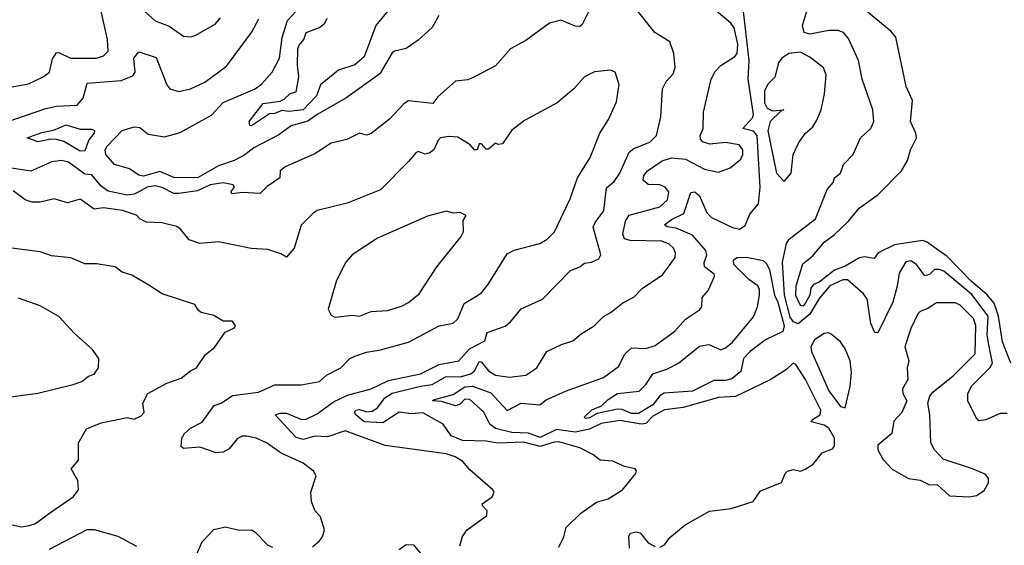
# Model space of a CAD drawing. Extents: x 1268547 to 1425625, y 515768 to 616754.
# Tile 276 of 507: x 1393938 to 1398133, y 539828 to 542069. Entities that reach past the tile are written whole.
import ezdxf

# ---------------------------------------------------------------- set-up
doc = ezdxf.new("R2010")
doc.units = 0

msp = doc.modelspace()

# ---------------------------------------------------------------- linework, layer by layer
at = {"layer": '0CON10XD'}
for points in [[(1393905, 541782.4), (1393975, 541796.2), (1394035, 541823.8), (1394064.4, 541845), (1394077.1, 541902.9), (1394095, 541928.5), (1394105, 541929.5), (1394154.7, 541904.7), (1394265, 541905.4), (1394294.2, 541915), (1394314.5, 541935), (1394312.2, 541985), (1394261.1, 542215)], [(1395544.6, 542155), (1395455.2, 542044.8), (1395405, 541911.3), (1395365, 541876.5), (1395296.3, 541853.7), (1395218.7, 541791.3), (1395202.2, 541745), (1395145, 541684.2), (1395085, 541677.1), (1395055, 541682.5), (1395025, 541669.1), (1395002.7, 541667.3), (1394925, 541616.7), (1394918, 541618), (1394915.5, 541635), (1394975, 541712.5), (1395048, 541722), (1395065, 541730), (1395090, 541755), (1395115, 541761.2), (1395127.6, 541825), (1395120.8, 541875), (1395123.1, 541945), (1395129.1, 541960.9), (1395148.1, 541985), (1395158.9, 542015), (1395215, 542035.2), (1395238.1, 542055), (1395247.4, 542075)], [(1396665, 539821.1), (1396685, 539830.8), (1396708.3, 539861.7), (1396773.6, 539916.4), (1396876.6, 539973.4), (1396970, 539985), (1397062.5, 540015), (1397095, 540060), (1397183.9, 540096.1), (1397200, 540135), (1397210, 540145), (1397235, 540152), (1397265, 540143.8), (1397285, 540152.5), (1397318.8, 540175), (1397357.7, 540222.3), (1397400.5, 540239.5), (1397409.5, 540250.5), (1397409.2, 540285), (1397385, 540328.4), (1397365, 540340.4), (1397310.6, 540355), (1397316.2, 540365), (1397348.7, 540385), (1397351.7, 540405), (1397285.6, 540535.6), (1397245, 540598.8), (1397233.8, 540605), (1397205, 540578.6), (1397135, 540534), (1396987.6, 540462.4), (1396915, 540458), (1396765, 540415.9), (1396685, 540405.9), (1396635, 540379.1), (1396605, 540348), (1396585.1, 540345.1), (1396495, 540359.9), (1396415, 540347.1), (1396365, 540324.1), (1396305, 540310.9), (1396225, 540322.8), (1396155, 540288.2), (1396105, 540306), (1396035, 540309.5), (1395965, 540326.9), (1395941.3, 540345), (1395915.9, 540395.9), (1395855, 540450.2), (1395835, 540451.5), (1395815, 540430.7), (1395795, 540423), (1395735, 540441.8), (1395696.2, 540445), (1395701.3, 540448.7), (1395785, 540471.5), (1395835, 540504), (1395866.5, 540506.5), (1395945, 540478.3), (1396015, 540403.3), (1396075, 540434.4), (1396153.3, 540426.7), (1396180.7, 540449.3), (1396264, 540485), (1396425, 540544), (1396489.6, 540590.4), (1396516.4, 540643.6), (1396545, 540670), (1396605, 540666.9), (1396645, 540680.4), (1396728.8, 540741.2), (1396775, 540791.8), (1396835, 540832.9), (1396844.2, 540845), (1396845.8, 540885), (1396870.6, 540915), (1396898.8, 540975), (1396896.4, 540985), (1396855.2, 541015.2), (1396854.2, 541034.2), (1396865.6, 541065), (1396862, 541085), (1396805, 541151.1), (1396735, 541180.3), (1396696, 541186), (1396685.6, 541195), (1396715, 541216.9), (1396767.5, 541242.5), (1396796.9, 541333.1), (1396815, 541335.4), (1396835, 541318.8), (1396865, 541246.4), (1396885, 541225.8), (1396975, 541182.8), (1397005, 541175.6), (1397028.9, 541191.1), (1397049.5, 541240.5), (1397085.9, 541284.1), (1397093.4, 541355), (1397079.8, 541575), (1397065, 541593.3), (1397019.5, 541605), (1397059.8, 541650.2), (1397064.7, 541665), (1397042, 541815), (1397046.3, 541895), (1397015.7, 542155)], [(1396693.8, 541003.8), (1396731.2, 541055), (1396732.3, 541075), (1396723.6, 541095), (1396705, 541111.8), (1396673.8, 541125), (1396538.4, 541128.4), (1396514.5, 541134.5), (1396508.1, 541155), (1396519.7, 541210.2), (1396535, 541235.5), (1396665, 541271.7), (1396698.2, 541301.8), (1396703.1, 541335), (1396688.7, 541355), (1396665, 541365.6), (1396615, 541366.1), (1396593.8, 541385), (1396597.3, 541405), (1396612.9, 541425), (1396675, 541467.7), (1396715, 541480.5), (1396774.2, 541474.2), (1396855, 541432.3), (1396915, 541419.4), (1396965, 541437.1), (1397010, 541475), (1397018.6, 541495), (1397018.6, 541515), (1397003.3, 541535), (1396945, 541545.2), (1396878.4, 541538.4), (1396849, 541549), (1396839.2, 541559.2), (1396837.1, 541575), (1396849.3, 541605), (1396850.9, 541675), (1396868.8, 541748.8), (1396883.8, 541815), (1396901.8, 541848.2), (1396925.8, 541874.2), (1396985, 541911.8), (1396995, 541925.7), (1396997.6, 541965), (1396982.4, 542035), (1396967.5, 542055), (1396835, 542168.1)], [(1396369.7, 542120.3), (1396335, 542049.2), (1396325, 542040.6), (1396305, 542042.2), (1396245, 542067.1), (1396195, 542054.2), (1396095, 541980.5), (1396029.2, 541945), (1395965, 541872.5), (1395876.2, 541825), (1395846.8, 541813.2), (1395795, 541807.3), (1395720, 541740), (1395698.5, 541711.5), (1395595, 541723.9), (1395575, 541710.4), (1395512.9, 541645), (1395435, 541584.4), (1395415, 541576.2), (1395385, 541585.8), (1395331.6, 541558.4), (1395265, 541542.2), (1395195, 541496.9), (1395068.7, 541441.3), (1395048, 541425), (1395046.7, 541395), (1394991.9, 541358.1), (1394961.7, 541328.3), (1394885, 541333.1), (1394845, 541326.7), (1394836.7, 541335), (1394852.5, 541355), (1394847.5, 541365), (1394804.3, 541374.3), (1394748.8, 541365), (1394695, 541340), (1394615, 541328.4), (1394595, 541328.8), (1394545, 541353.8), (1394515, 541360.7), (1394481.1, 541355), (1394444.9, 541335.1), (1394425, 541325.2), (1394395, 541320.7), (1394315, 541338.3), (1394285, 541359.8), (1394245, 541407.3), (1394215, 541411.2), (1394145, 541461.2), (1394115, 541469.1), (1394075, 541462.8), (1393985, 541423.8), (1393865, 541441.2)], [(1395723.4, 542086.6), (1395694.7, 542035.3), (1395635, 541982.2), (1395585, 541946.4), (1395535, 541935.5), (1395525, 541928.1), (1395472, 541838), (1395327.1, 541735), (1395205, 541665.2), (1395165, 541636.1), (1395095, 541616.1), (1395041.6, 541578.4), (1394935, 541522.5), (1394897.6, 541492.4), (1394851.4, 541468.6), (1394785, 541446), (1394695, 541395.4), (1394595, 541396.8), (1394535, 541421.9), (1394465, 541402.1), (1394445, 541406.9), (1394405, 541433.6), (1394341.7, 541451.7), (1394304.3, 541495), (1394302.4, 541515), (1394310.1, 541529.9), (1394373.8, 541596.2), (1394425, 541612), (1394449.6, 541609.6), (1394485, 541581.8), (1394555, 541570.4), (1394621.5, 541588.5), (1394755, 541662.8), (1394805, 541716.1), (1394940.9, 541775), (1394967.5, 541795), (1395013.8, 541845), (1395044.6, 541905), (1395056.4, 541993.6), (1395078.3, 542065), (1395116.2, 542105)], [(1394455, 542118.1), (1394514.7, 542064.7), (1394575, 542041.5), (1394635, 541999.4), (1394665, 541995.6), (1394685, 542001.1), (1394770.6, 542049.4), (1394793.7, 542076.4)], [(1395813.2, 539826.8), (1395825, 539866.2), (1395845, 539894.2), (1395928, 539955), (1395930, 539975), (1395910.8, 539995), (1395908.8, 540005), (1395951.2, 540035), (1395960, 540055), (1395953.8, 540065), (1395855, 540150), (1395825.3, 540185.3), (1395792.9, 540205), (1395755, 540218.4), (1395495, 540254.6), (1395325, 540316.2), (1395248.9, 540291.1), (1395195, 540293.4), (1395145, 540279.6), (1395115, 540287.6), (1395026.2, 540385), (1395047.9, 540392.1), (1395075, 540391.1), (1395135, 540365.7), (1395155, 540364.4), (1395205, 540388.3), (1395275, 540439.8), (1395335, 540468.2), (1395435, 540495.3), (1395509.5, 540530.5), (1395645, 540559.4), (1395725, 540599), (1395808.9, 540615), (1395854.5, 540665.5), (1395919.4, 540700.6), (1395930, 540735), (1396006.9, 540763.1), (1396029.2, 540780.8), (1396075, 540836.9), (1396165, 540877.5), (1396285, 541000), (1396325, 541016), (1396345, 541031.2), (1396374.1, 541035.9), (1396405, 541050), (1396413.6, 541066.4), (1396381.8, 541185), (1396389.6, 541205), (1396427.1, 541255), (1396438.3, 541351.7), (1396471.1, 541378.9), (1396495.5, 541414.5), (1396535.3, 541505), (1396555, 541520.2), (1396622.3, 541547.7), (1396650.6, 541575), (1396668.9, 541655), (1396676.7, 541775), (1396692.5, 541805), (1396722, 541838), (1396730, 541865), (1396725.7, 541925.7), (1396707.9, 541975), (1396644.4, 542015), (1396560, 542120)], [(1398145, 540390.4), (1398115, 540390.6), (1398055, 540362.9), (1398025, 540359.5), (1398011.2, 540375), (1397977.8, 540445), (1397978.3, 540475), (1397995, 540508.2), (1398071.2, 540585), (1398083.5, 540605), (1398067.2, 540682.8), (1398060.7, 540725), (1398064.9, 540805), (1397995, 540897), (1397875, 540996.5), (1397855, 541004.8), (1397836.2, 541003.8), (1397815, 540982.5), (1397795, 540976.9), (1397759.6, 541025), (1397735, 541040.8), (1397713.8, 541036.2), (1397685, 540988.2), (1397677.3, 540932.7), (1397658.1, 540865), (1397595, 540734.5), (1397581.9, 540735), (1397565, 540773.8), (1397549, 540879), (1397531.9, 540901.9), (1397465, 540960.4), (1397445, 540959.6), (1397389.3, 540935), (1397345, 540880.3), (1397305, 540814.3), (1397255, 540772.3), (1397235, 540780.7), (1397220.9, 540800.9), (1397196.8, 540895), (1397187.7, 541035), (1397204.4, 541115.6), (1397217.1, 541132.9), (1397329.3, 541220.7), (1397378.9, 541345), (1397404.4, 541375), (1397410, 541395), (1397435.5, 541414.5), (1397447.6, 541452.4), (1397488.9, 541495), (1397520, 541565), (1397564.2, 541605), (1397576.7, 541635), (1397573.1, 541685), (1397527.3, 541815), (1397512.1, 541895), (1397469, 541989), (1397447.3, 542015), (1397425, 542023.3), (1397385, 542023.5), (1397305, 542008.1), (1397280.9, 542015), (1397273.8, 542045), (1397291.9, 542105)], [(1398161.6, 540605), (1398125, 540695.7), (1398109.2, 540805), (1398090.2, 540860.2), (1398058.3, 540898.3), (1397991.6, 540955), (1397889.2, 541059.2), (1397802.1, 541122.1), (1397785, 541127.6), (1397665, 541110), (1397596.2, 541075), (1397578.8, 541051.2), (1397537.5, 541057.5), (1397516.4, 541053.6), (1397455, 541018.6), (1397409.3, 541000.7), (1397345, 540949.6), (1397320.1, 540939.9), (1397308.2, 540925), (1397305.2, 540895), (1397285, 540859.1), (1397275, 540848.5), (1397265, 540851.4), (1397245, 540893.8), (1397245.8, 540934.2), (1397275, 541028), (1397317.8, 541062.2), (1397365, 541120.4), (1397408.3, 541151.7), (1397469.6, 541210.4), (1397514.2, 541265.8), (1397595.7, 541324.3), (1397694.8, 541425.2), (1397721.3, 541468.7), (1397733, 541515), (1397758.9, 541565), (1397755.6, 541585.6), (1397732.9, 541635), (1397742.2, 541725), (1397714.5, 541785), (1397670.3, 541995), (1397649.9, 542019.9), (1397522.5, 542125)], [(1393875, 541630.2), (1394049.2, 541690.8), (1394095, 541700), (1394182.5, 541705), (1394207.5, 541735), (1394225, 541798.5), (1394370, 541810), (1394420.3, 541829.7), (1394429.1, 541845), (1394423.8, 541905), (1394445, 541931.9), (1394518.4, 541908.4), (1394565, 541792), (1394577.1, 541775), (1394615, 541763.2), (1394664.7, 541774.7), (1394726.6, 541803.4), (1394818.5, 541871.5), (1394925.9, 542014.1), (1394957.2, 542072.8)], [(1397195, 541379.2), (1397224.4, 541415), (1397233.5, 541495), (1397257.5, 541545), (1397285, 541584.3), (1397317.9, 541612.1), (1397335, 541640.8), (1397352.9, 541685), (1397366.7, 541753.3), (1397374, 541834), (1397363.3, 541863.3), (1397305, 541910), (1397265, 541930), (1397215, 541925.7), (1397184.7, 541905), (1397171.3, 541885), (1397156, 541824), (1397125, 541794.6), (1397111.7, 541765), (1397111.9, 541715), (1397122.2, 541692.2), (1397145, 541681.2), (1397193.3, 541685), (1397180.3, 541679.7), (1397135, 541634.8), (1397125.7, 541595), (1397161.9, 541415), (1397195, 541379.2)], [(1395185, 539822.5), (1395215, 539848), (1395227.5, 539865), (1395236.2, 539895), (1395219.5, 539949.5), (1395195, 539977.5), (1395181.2, 540015), (1395178.8, 540055), (1395200.8, 540125), (1395189.2, 540145), (1395145, 540178.1), (1395051.4, 540221.4), (1394988.8, 540265), (1394944.5, 540284.5), (1394905, 540293.3), (1394885, 540293.1), (1394865, 540284.3), (1394830.4, 540239.6), (1394804.7, 540225.3), (1394775, 540222), (1394705, 540246.9), (1394635, 540240.8), (1394625, 540250), (1394627.8, 540285), (1394640, 540305), (1394665, 540327.1), (1394715, 540353.8), (1394765.7, 540424.3), (1394796.7, 540435), (1394845, 540466.5), (1394955, 540480.7), (1395025, 540512.4), (1395137.4, 540512.6), (1395215, 540526.9), (1395245, 540553.6), (1395305.8, 540585), (1395345, 540624.2), (1395366, 540635), (1395415, 540652.3), (1395475, 540661.6), (1395595, 540694.8), (1395725, 540763.5), (1395785, 540775.6), (1395805, 540794), (1395830.9, 540859.1), (1395881.6, 540888.4), (1395905.3, 540904.7), (1395935, 540942.9), (1396015, 541070.6), (1396045, 541087.1), (1396154, 541115), (1396185.8, 541134.2), (1396216.5, 541165), (1396283.5, 541305), (1396314.5, 541395), (1396368.1, 541481.9), (1396410, 541585), (1396446.1, 541643.9), (1396481.2, 541718.8), (1396492.4, 541792.4), (1396475.6, 541845.6), (1396455, 541854.3), (1396386.6, 541846.6), (1396344.4, 541825), (1396298.9, 541775), (1396228.1, 541715), (1396089.3, 541639.3), (1396033.5, 541596.5), (1395995, 541540), (1395977, 541537), (1395965, 541542.5), (1395935, 541517.5), (1395925, 541517.5), (1395905, 541540), (1395895, 541540), (1395887.5, 541515), (1395875, 541513.8), (1395857.5, 541535), (1395805, 541568.1), (1395765, 541571.1), (1395731.2, 541565), (1395720.8, 541555), (1395702.5, 541515), (1395685, 541501.9), (1395665, 541495.6), (1395635, 541506.7), (1395625, 541502.2), (1395595, 541464.5), (1395475, 541343.8), (1395333.1, 541286.9), (1395205, 541255.5), (1395187.5, 541245), (1395136.3, 541193.7), (1395107.8, 541095), (1395075, 541056.2), (1395050.9, 541070.9), (1394995, 541088.9), (1394923.3, 541093.3), (1394785, 541122.2), (1394705, 541115.6), (1394660.2, 541130.2), (1394624.4, 541175), (1394607.2, 541187.2), (1394543, 541203), (1394476, 541206), (1394449.5, 541219.5), (1394435, 541235.8), (1394375.2, 541255.2), (1394295, 541267.6), (1394255, 541260.8), (1394195, 541303.6), (1394141.7, 541288.3), (1394085, 541305.6), (1394025, 541290.7), (1393991.2, 541291.2), (1393960.8, 541300.8), (1393909.3, 541339.3)], [(1394195, 541508), (1394125, 541549.3), (1394095, 541557.8), (1394070.7, 541559.3), (1394015, 541549.1), (1393970, 541565), (1394032.2, 541587.8), (1394082.2, 541597.8), (1394135, 541621.1), (1394195, 541602.5), (1394245, 541602.9), (1394256.7, 541596.7), (1394254.3, 541585), (1394232.5, 541557.5), (1394215, 541509.7), (1394195, 541508)], [(1395280.6, 540800.6), (1395355, 540809.2), (1395385, 540804.7), (1395435, 540825.4), (1395505, 540830), (1395565, 540847.3), (1395595, 540863.5), (1395639.3, 540900.7), (1395715, 541015.8), (1395819.2, 541145), (1395829.2, 541165), (1395827, 541213), (1395840, 541235), (1395815, 541246.7), (1395786.2, 541243.8), (1395755, 541252.5), (1395675, 541231.4), (1395461.7, 541138.3), (1395353.7, 541066.3), (1395325.6, 541034.4), (1395286.4, 540953.6), (1395252.5, 540835), (1395265, 540810), (1395280.6, 540800.6)], [(1393885, 539919.3), (1393945, 539906.5), (1393977.8, 539912.2), (1394005, 539921.9), (1394064.3, 539965), (1394165, 540035.6), (1394188.6, 540065), (1394185.6, 540105), (1394156.7, 540155), (1394188.7, 540191.3), (1394188.5, 540265), (1394222, 540325), (1394285, 540350), (1394395, 540373.8), (1394425, 540366.2), (1394455, 540380), (1394467.5, 540395), (1394462.5, 540435), (1394483.3, 540475), (1394565, 540519.1), (1394625, 540540.4), (1394665, 540572.2), (1394691.2, 540585), (1394728.8, 540641.2), (1394767.9, 540672.1), (1394813.1, 540736.9), (1394852.5, 540755), (1394857.5, 540765), (1394843.6, 540783.6), (1394805, 540783.3), (1394765, 540808), (1394711.4, 540821.4), (1394698.9, 540828.9), (1394683.3, 540855), (1394545, 540900.6), (1394487.5, 540937.5), (1394415, 540980), (1394373.5, 540993.5), (1394345, 541015.6), (1394265, 541028.1), (1394215, 541028.9), (1394155, 541054.3), (1394072.8, 541062.8), (1394025, 541079.3), (1393903.8, 541095)], [(1396348.8, 540368.8), (1396342.5, 540375), (1396375, 540406.5), (1396416.5, 540423.5), (1396445, 540450.5), (1396485, 540475.8), (1396576.7, 540485), (1396605, 540513.3), (1396635, 540559.1), (1396695, 540580), (1396745, 540605.4), (1396835, 540677.1), (1396873.8, 540683.8), (1396925, 540662.2), (1396945, 540669.6), (1396975, 540693.9), (1397065, 540801.8), (1397081.9, 540845), (1397090.7, 540895), (1397089.6, 540919.6), (1397082.3, 540935), (1397045, 540961.2), (1396980, 541025), (1396978.9, 541045), (1396994.2, 541055), (1397035, 541057.3), (1397105, 541042.7), (1397120.3, 541030.3), (1397132.6, 541002.6), (1397154.4, 540895), (1397168.4, 540865), (1397194.7, 540764.7), (1397189.5, 540740.5), (1397115.3, 540705), (1397049.8, 540655), (1397021.9, 540625), (1397010.1, 540569.9), (1396972.5, 540537.5), (1396945, 540530.8), (1396895, 540531.4), (1396805, 540485.4), (1396683.5, 540476.5), (1396664.7, 540465.3), (1396635, 540427.2), (1396575, 540390.9), (1396545, 540390.9), (1396505, 540407.4), (1396485, 540408.4), (1396399, 540391), (1396365, 540371.6), (1396348.8, 540368.8)], [(1396235, 539820.8), (1396255.9, 539864.1), (1396266.9, 539905), (1396328, 539965), (1396395, 540012.9), (1396445, 540026.4), (1396505.7, 540065), (1396563.3, 540135), (1396566.2, 540146.2), (1396560, 540155), (1396515, 540164), (1396465, 540186.9), (1396410.7, 540190.7), (1396380, 540215), (1396325, 540244.4), (1396235, 540269.2), (1396215, 540268.6), (1396155, 540249.4), (1396085, 540268.4), (1395975, 540263.8), (1395925, 540272.2), (1395824.7, 540275.3), (1395776.5, 540295), (1395742, 540345), (1395655, 540393.8), (1395605, 540389.6), (1395554, 540396), (1395485, 540350.3), (1395405.8, 540354.2), (1395370, 540385), (1395363.8, 540395), (1395369.4, 540405), (1395385, 540407.8), (1395417.2, 540397.2), (1395439.8, 540400.2), (1395462.7, 540415), (1395493.3, 540456.7), (1395525, 540477.4), (1395645, 540507.3), (1395695, 540513.3), (1395755, 540548), (1395815, 540546), (1395859.9, 540560.1), (1395876.7, 540573.3), (1395895, 540611.8), (1395905, 540608.9), (1395935, 540572.1), (1395965, 540554.4), (1396025, 540544.8), (1396095, 540554.1), (1396141.2, 540585), (1396183.3, 540655), (1396246.7, 540685), (1396295, 540699.4), (1396329.5, 540730.5), (1396385, 540764.2), (1396425.5, 540804.5), (1396458.1, 540821.9), (1396508, 540862), (1396555, 540885.7), (1396592, 540925), (1396675, 540980), (1396693.8, 541003.8)], [(1393898, 540462), (1394015, 540477.5), (1394165, 540513.3), (1394202.6, 540527.4), (1394230.7, 540549.3), (1394255, 540558), (1394274, 540585), (1394274.1, 540624.1), (1394246.2, 540665), (1394171.3, 540731.3), (1394105, 540804.3), (1394025, 540849.4), (1393931.9, 540881.9)], [(1397985, 540034.4), (1398015, 540040.8), (1398047.3, 540062.7), (1398065.7, 540095), (1398066, 540115), (1398051.4, 540131.4), (1397997.5, 540155), (1397872.5, 540195), (1397836, 540235), (1397820.8, 540265), (1397815.6, 540385), (1397806.7, 540435), (1397816.1, 540463.9), (1397829.2, 540480.8), (1397915, 540551.2), (1398009.7, 540645), (1398012, 540765), (1398002, 540795), (1397945, 540852.4), (1397925, 540862.4), (1397845, 540862.2), (1397805, 540836.4), (1397775, 540825.6), (1397765.3, 540814.7), (1397735, 540752), (1397709.2, 540675), (1397726.5, 540615), (1397719.5, 540585), (1397721.8, 540535), (1397699.4, 540495), (1397700.8, 540475), (1397718, 540445), (1397708.8, 540425), (1397696.2, 540395), (1397662.1, 540357.9), (1397653.8, 540305), (1397593.8, 540255), (1397594, 540235), (1397616, 540195), (1397655, 540152.5), (1397725, 540112.9), (1397775, 540105.8), (1397815, 540086.2), (1397847.3, 540087.3), (1397899.5, 540039.5), (1397985, 540034.4)], [(1397455, 540414.5), (1397476.1, 540505), (1397481.8, 540565), (1397476.2, 540615), (1397455, 540666), (1397435, 540696), (1397395, 540728.8), (1397383.9, 540733.9), (1397365, 540731.4), (1397324.3, 540705), (1397309.5, 540675), (1397311.6, 540655), (1397385, 540487.1), (1397435, 540420.8), (1397455, 540414.5)], [(1394065, 539812.6), (1394225, 539896.4), (1394255, 539895.4), (1394355, 539867.8), (1394435.2, 539825.2)], [(1394684.7, 539775.3), (1394715, 539843.8), (1394765, 539895.7), (1394815, 539906.7), (1394872.7, 539892.7), (1394925, 539893.8), (1394941.1, 539885), (1394995, 539829.2), (1395015, 539820.8)], [(1396536.5, 539816.5), (1396533.1, 539866.9), (1396540.1, 539879.9), (1396565, 539885.3), (1396581.7, 539881.7), (1396615, 539838.8), (1396645, 539823.8)], [(1395555, 539810), (1395585, 539832), (1395615, 539830), (1395652, 539785)]]:
    msp.add_lwpolyline(points, dxfattribs=at)

doc.saveas('drawing.dxf')
